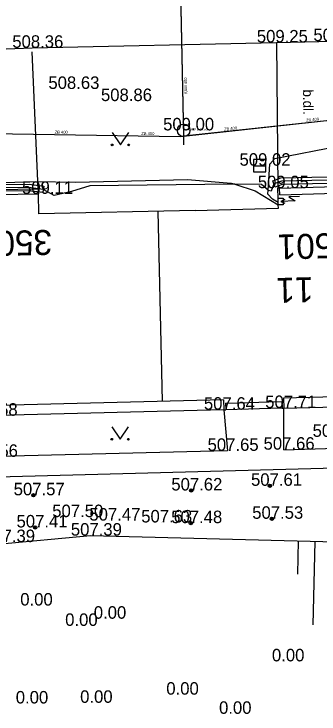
# Model space of a CAD drawing. Extents: x -669642 to -669119, y -1131006 to -1130466.
# Drawn here: x -669468.22 to -669449.88, y -1130587.14 to -1130545.11 of the extents above; entities that cross this region are included whole.
import ezdxf

# ---------------------------------------------------------------- set-up
doc = ezdxf.new("R2010")
doc.units = 0
for name, color, linetype in [('G_Bod_tecka', 7, 'Continuous'), ('G_Bod_vyska', 7, 'Continuous'), ('G_Breh_Teren', 7, 'Continuous'), ('G_Budovy_Objekty', 7, 'Continuous'), ('G_Budovy_vstupy', 7, 'Continuous'), ('G_Cesty_Schody', 7, 'Continuous'), ('G_Cisla_orientacni', 7, 'Continuous'), ('G_Cisla_popisna', 7, 'Continuous'), ('G_Plochy_zpevnene', 7, 'Continuous'), ('G_Popisy_povrchu', 7, 'Continuous'), ('G_Site-kanalizace', 7, 'Continuous'), ('G_Site-Rozvadece', 7, 'Continuous'), ('G_Site-Sloupy', 7, 'Continuous'), ('G_Vyskove_srafy', 7, 'Continuous'), ('G_Z_CHRANICKA-TEPLOVOD_kotovane', 7, 'Continuous'), ('G_Z_ELsilove_podz_kotovane', 7, 'Continuous'), ('G_Z_ELsilove_zrusene', 7, 'Continuous'), ('G_Z_KANAL_podz_kotovane', 7, 'Continuous'), ('G_Zelen-Znacky', 7, 'Continuous'), ('Vrstva 10', 7, 'Continuous'), ('Vrstva 2', 7, 'Continuous'), ('Vrstva 3', 7, 'Continuous'), ('Vrstva 8', 7, 'Continuous')]:
    doc.layers.add(name, color=color, linetype=linetype)

msp = doc.modelspace()

# ---------------------------------------------------------------- linework, layer by layer
at = {"layer": 'G_Bod_tecka'}
for p, q in [((-669467.13, -1130547.14), (-669467.13, -1130547.14)), ((-669452.43, -1130546.82), (-669452.43, -1130546.82)), ((-669464.95, -1130549.61), (-669464.95, -1130549.61)), ((-669461.8, -1130550.34), (-669461.8, -1130550.34)), ((-669458.02, -1130552.1), (-669458.02, -1130552.1)), ((-669453.45, -1130554.22), (-669453.45, -1130554.22)), ((-669466.75, -1130555.91), (-669466.75, -1130555.91)), ((-669452.36, -1130555.57), (-669452.36, -1130555.57)), ((-669455.6, -1130568.87), (-669455.6, -1130568.87)), ((-669451.99, -1130568.77), (-669451.99, -1130568.77)), ((-669455.38, -1130571.34), (-669455.38, -1130571.34)), ((-669452, -1130571.27), (-669452, -1130571.27)), ((-669452.83, -1130573.44), (-669452.83, -1130573.44)), ((-669467.05, -1130574.01), (-669467.05, -1130574.01)), ((-669457.56, -1130573.72), (-669457.56, -1130573.72)), ((-669464.71, -1130575.32), (-669464.71, -1130575.32)), ((-669462.5, -1130575.53), (-669462.5, -1130575.53)), ((-669459.37, -1130575.64), (-669459.37, -1130575.64)), ((-669457.59, -1130575.68), (-669457.59, -1130575.68)), ((-669452.71, -1130575.42), (-669452.71, -1130575.42)), ((-669466.94, -1130575.94), (-669466.94, -1130575.94)), ((-669463.62, -1130576.43), (-669463.62, -1130576.43)), ((-669467.06, -1130580.63), (-669467.06, -1130580.63)), ((-669462.64, -1130581.42), (-669462.64, -1130581.42)), ((-669464.36, -1130581.85), (-669464.36, -1130581.85)), ((-669451.93, -1130583.98), (-669451.93, -1130583.98)), ((-669458.28, -1130585.98), (-669458.28, -1130585.98)), ((-669467.33, -1130586.51), (-669467.33, -1130586.51)), ((-669463.46, -1130586.47), (-669463.46, -1130586.47)), ((-669455.11, -1130587.13), (-669455.11, -1130587.13))]:
    msp.add_line(p, q, dxfattribs=at)
at = {"layer": 'G_Breh_Teren'}
for p, q in [((-669492.68, -1130579.1), (-669463.62, -1130576.43)), ((-669463.62, -1130576.43), (-669445.48, -1130576.9))]:
    msp.add_line(p, q, dxfattribs=at)
at = {"layer": 'G_Budovy_Objekty'}
for p, q in [((-669452.25, -1130555.57), (-669448.86, -1130555.47)), ((-669470.35, -1130555.98), (-669466.75, -1130555.91)), ((-669466.72, -1130557.11), (-669466.75, -1130555.91)), ((-669452.34, -1130556.17), (-669452.36, -1130555.57)), ((-669452.25, -1130555.57), (-669452.36, -1130555.57)), ((-669452.24, -1130555.96), (-669452.25, -1130555.57)), ((-669452.24, -1130555.96), (-669448.84, -1130555.87)), ((-669452.33, -1130556.57), (-669452.34, -1130556.17)), ((-669457.32, -1130556.91), (-669452.32, -1130556.77)), ((-669452.32, -1130556.77), (-669452.33, -1130556.57)), ((-669457.32, -1130556.91), (-669466.72, -1130557.11)), ((-669459.57, -1130556.96), (-669459.3, -1130568.36)), ((-669440.93, -1130567.9), (-669452.01, -1130568.17)), ((-669455.62, -1130568.27), (-669469.9, -1130568.63)), ((-669455.62, -1130568.27), (-669455.6, -1130568.87)), ((-669455.5, -1130568.47), (-669454.72, -1130568.45)), ((-669455.5, -1130568.47), (-669455.49, -1130568.87)), ((-669452.9, -1130568.39), (-669452.11, -1130568.37)), ((-669452.11, -1130568.37), (-669452.1, -1130568.77)), ((-669452.01, -1130568.17), (-669451.99, -1130568.77)), ((-669455.6, -1130568.87), (-669455.49, -1130568.87)), ((-669452.1, -1130568.77), (-669455.49, -1130568.87)), ((-669452.1, -1130568.77), (-669451.99, -1130568.77))]:
    msp.add_line(p, q, dxfattribs=at)
at = {"layer": 'G_Budovy_vstupy'}
msp.add_line((-669454.72, -1130568.45), (-669452.9, -1130568.39), dxfattribs=at)
at = {"layer": 'G_Cesty_Schody'}
for p, q in [((-669470.36, -1130555.68), (-669466.76, -1130555.61)), ((-669466.76, -1130555.61), (-669466.75, -1130555.91))]:
    msp.add_line(p, q, dxfattribs=at)
at = {"layer": 'G_Plochy_zpevnene'}
for p, q in [((-669470.54, -1130547.28), (-669467.13, -1130547.14)), ((-669452.43, -1130546.82), (-669449.03, -1130546.74)), ((-669452.43, -1130546.82), (-669452.36, -1130555.57)), ((-669466.76, -1130555.61), (-669467.12, -1130547.38)), ((-669451.99, -1130568.77), (-669440.42, -1130568.47)), ((-669455.6, -1130568.87), (-669469.88, -1130569.23)), ((-669455.6, -1130568.87), (-669455.38, -1130571.34)), ((-669452, -1130571.27), (-669451.99, -1130568.77)), ((-669452, -1130571.27), (-669441.11, -1130570.94)), ((-669455.38, -1130571.34), (-669469.86, -1130571.7)), ((-669492.23, -1130573.5), (-669446.96, -1130572.31))]:
    msp.add_line(p, q, dxfattribs=at)
msp.add_lwpolyline([(-669467.13, -1130547.14), (-669452.43, -1130546.82)], dxfattribs=at)
at = {"layer": 'G_Site-kanalizace'}
for p, q in [((-669458.02, -1130551.725), (-669458.02, -1130552.975)), ((-669453.825, -1130554.22), (-669453.075, -1130554.22))]:
    msp.add_line(p, q, dxfattribs=at)
msp.add_lwpolyline([(-669453.825, -1130554.594), (-669453.075, -1130554.594), (-669453.075, -1130553.844), (-669453.825, -1130553.844)], close=True, dxfattribs=at)
msp.add_circle((-669458.02, -1130552.1), 0.375, dxfattribs=at)
at = {"layer": 'G_Site-Rozvadece'}
for p, q in [((-669452.34, -1130556.17), (-669452.04, -1130556.16)), ((-669451.937, -1130556.243), (-669452.179, -1130556.36)), ((-669451.305, -1130556.336), (-669452.179, -1130556.36)), ((-669452.179, -1130556.36), (-669451.931, -1130556.463)), ((-669452.04, -1130556.16), (-669452.03, -1130556.56)), ((-669451.061, -1130556.079), (-669451.687, -1130556.096)), ((-669451.687, -1130556.096), (-669451.305, -1130556.336)), ((-669452.03, -1130556.56), (-669452.33, -1130556.57))]:
    msp.add_line(p, q, dxfattribs=at)
at = {"layer": 'G_Site-Sloupy'}
for centre, radius in [((-669457.56, -1130573.72), 0.1), ((-669452.83, -1130573.44), 0.1), ((-669452.83, -1130573.44), 0.0348), ((-669467.05, -1130574.01), 0.1), ((-669467.05, -1130574.01), 0.0348), ((-669457.56, -1130573.72), 0.0348), ((-669457.59, -1130575.68), 0.1), ((-669457.59, -1130575.68), 0.0348), ((-669452.71, -1130575.42), 0.1), ((-669452.71, -1130575.42), 0.0348), ((-669466.94, -1130575.94), 0.1), ((-669466.94, -1130575.94), 0.0348)]:
    msp.add_circle(centre, radius, dxfattribs=at)
at = {"layer": 'G_Vyskove_srafy'}
for p, q in [((-669451.13, -1130576.75), (-669451.18, -1130578.75)), ((-669450.13, -1130576.78), (-669450.26, -1130581.78))]:
    msp.add_line(p, q, dxfattribs=at)
at = {"layer": 'G_Z_CHRANICKA-TEPLOVOD_kotovane'}
for points in [[(-669445.965, -1130555.029), (-669449.38, -1130555.29), (-669452.104, -1130555.349), (-669452.534, -1130555.499), (-669452.666, -1130555.121), (-669452.176, -1130554.951), (-669449.4, -1130554.89), (-669445.995, -1130554.631)], [(-669466.488, -1130555.838), (-669467.333, -1130555.72), (-669470.01, -1130555.74), (-669470.583, -1130555.912), (-669470.697, -1130555.528), (-669470.07, -1130555.34), (-669467.307, -1130555.32), (-669466.432, -1130555.442)]]:
    msp.add_lwpolyline(points, close=True, dxfattribs=at)
at = {"layer": 'G_Z_ELsilove_podz_kotovane'}
msp.add_lwpolyline([(-669449.39, -1130555.09), (-669452.14, -1130555.15), (-669452.6, -1130555.31), (-669452.76, -1130555.74), (-669452.94, -1130555.7), (-669452.945, -1130555.696), (-669453.34, -1130555.35), (-669454.949, -1130555.331), (-669455.03, -1130555.33), (-669463.66, -1130555.43), (-669464.76, -1130555.77), (-669465.8, -1130556.01), (-669466.46, -1130555.64), (-669467.32, -1130555.52), (-669470.04, -1130555.54)], dxfattribs=at)
at = {"layer": 'G_Z_ELsilove_zrusene'}
for points in [[(-669452.329, -1130556.553), (-669452.332, -1130556.43), (-669452.675, -1130556.222), (-669452.959, -1130555.922), (-669452.945, -1130555.696), (-669452.844, -1130554.124), (-669452.528, -1130553.786), (-669448.62, -1130553.026), (-669446.206, -1130551.679), (-669440.57, -1130549.085), (-669438.209, -1130547.837), (-669436.586, -1130547.388), (-669434.856, -1130546.624), (-669434.721, -1130546.41), (-669434.242, -1130545.651), (-669433.821, -1130543.725)], [(-669452.329, -1130556.553), (-669452.332, -1130556.43), (-669452.675, -1130556.222), (-669452.959, -1130555.922), (-669452.945, -1130555.696), (-669452.844, -1130554.124), (-669452.528, -1130553.786), (-669448.62, -1130553.026), (-669446.206, -1130551.679), (-669440.57, -1130549.085), (-669438.209, -1130547.837), (-669436.586, -1130547.388), (-669434.856, -1130546.624), (-669434.721, -1130546.41), (-669434.242, -1130545.651), (-669433.821, -1130543.725)], [(-669470.099, -1130555.269), (-669466.907, -1130555.171), (-669464.526, -1130555.212), (-669457.786, -1130555.043), (-669455.155, -1130555.264), (-669454.949, -1130555.331), (-669453.722, -1130555.729), (-669452.328, -1130556.573), (-669452.329, -1130556.553)], [(-669470.099, -1130555.269), (-669466.907, -1130555.171), (-669464.526, -1130555.212), (-669457.786, -1130555.043), (-669455.155, -1130555.264), (-669454.949, -1130555.331), (-669453.722, -1130555.729), (-669452.328, -1130556.573), (-669452.329, -1130556.553)]]:
    msp.add_lwpolyline(points, dxfattribs=at)
at = {"layer": 'G_Z_KANAL_podz_kotovane'}
msp.add_line((-669443.08, -1130550.84), (-669458.02, -1130552.46), dxfattribs=at)
for points in [[(-669458.7, -1130519.73), (-669458.64, -1130522.68), (-669458.02, -1130552.46)], [(-669458.02, -1130552.46), (-669458.22, -1130552.48), (-669473.35, -1130552.24)]]:
    msp.add_lwpolyline(points, dxfattribs=at)
at = {"layer": 'G_Zelen-Znacky'}
for p, q in [((-669462.32, -1130552.22), (-669461.82, -1130552.97)), ((-669461.82, -1130552.97), (-669461.32, -1130552.22)), ((-669462.34, -1130569.89), (-669461.84, -1130570.64)), ((-669461.84, -1130570.64), (-669461.34, -1130569.89))]:
    msp.add_line(p, q, dxfattribs=at)
for centre in [(-669462.32, -1130552.97), (-669461.32, -1130552.97), (-669462.34, -1130570.64), (-669461.34, -1130570.64)]:
    msp.add_circle(centre, 0.05, dxfattribs=at)
at = {"layer": 'Vrstva 10'}
msp.add_line((-669443.085, -1130550.836), (-669458.023, -1130552.455), dxfattribs=at)
for points in [[(-669458.7, -1130519.73), (-669458.642, -1130522.681), (-669458.023, -1130552.455)], [(-669458.023, -1130552.455), (-669458.221, -1130552.477), (-669473.347, -1130552.238)]]:
    msp.add_lwpolyline(points, dxfattribs=at)
at = {"layer": 'Vrstva 8'}
msp.add_line((-669458.023, -1130552.455), (-669458.023, -1130552.455), dxfattribs=at)

# ---------------------------------------------------------------- texts
at = {"layer": 'G_Bod_vyska'}
for s, p in [('509.25', (-669453.618, -1130546.82)), ('509.48', (-669450.218, -1130546.74)), ('508.36', (-669468.319, -1130547.14)), ('508.63', (-669466.149, -1130549.61)), ('508.86', (-669462.989, -1130550.34)), ('509.00', (-669459.251, -1130552.1)), ('509.02', (-669454.659, -1130554.22)), ('509.05', (-669453.559, -1130555.57)), ('509.11', (-669467.734, -1130555.91)), ('507.64', (-669456.799, -1130568.87)), ('507.71', (-669453.114, -1130568.77)), ('507.58', (-669471.066, -1130569.23)), ('507.78', (-669450.266, -1130570.5)), ('507.65', (-669456.579, -1130571.34)), ('507.66', (-669453.213, -1130571.27)), ('507.56', (-669471.049, -1130571.7)), ('507.61', (-669453.968, -1130573.44)), ('507.62', (-669458.759, -1130573.72)), ('507.57', (-669468.236, -1130574.01)), ('507.50', (-669465.917, -1130575.32)), ('507.47', (-669463.686, -1130575.53)), ('507.63', (-669460.569, -1130575.64)), ('507.53', (-669453.896, -1130575.42)), ('507.41', (-669468.064, -1130575.94)), ('507.48', (-669458.766, -1130575.68)), ('507.39', (-669464.798, -1130576.43)), ('507.39', (-669470.018, -1130576.82)), ('0.00', (-669467.84, -1130580.63)), ('0.00', (-669463.42, -1130581.42)), ('0.00', (-669465.14, -1130581.85)), ('0.00', (-669452.71, -1130583.98)), ('0.00', (-669459.06, -1130585.98)), ('0.00', (-669468.11, -1130586.51)), ('0.00', (-669464.24, -1130586.47)), ('0.00', (-669455.89, -1130587.13))]:
    msp.add_text(s, height=0.75, dxfattribs=at).set_placement(p)
at = {"layer": 'G_Cisla_orientacni'}
msp.add_text('11', height=1.5, rotation=181.5776, dxfattribs=at).set_placement((-669450.234, -1130560.906))
at = {"layer": 'G_Cisla_popisna'}
for s, rotation, p in [('3502', 181.2431, (-669465.943, -1130558.07)), ('3501', 181.5776, (-669447.928, -1130558.236))]:
    msp.add_text(s, height=1.5, rotation=rotation, dxfattribs=at).set_placement(p)
at = {"layer": 'G_Popisy_povrchu'}
msp.add_text('b.dl.', height=0.6, rotation=270.511, dxfattribs=at).set_placement((-669450.841, -1130549.645))
at = {"layer": 'Vrstva 2'}
msp.add_text('509.02 (505.56)', height=0.13163, dxfattribs=at).set_placement((-669457.817, -1130552.103))
at = {"layer": 'Vrstva 3'}
for s, rotation, p in [('KAM 400', 91.1895, (-669457.8, -1130549.919)), ('ZB 400', 6.1991, (-669450.649, -1130551.585)), ('ZB 400', 359.1074, (-669465.771, -1130552.287)), ('ZB 400', 6.1833, (-669455.577, -1130552.12)), ('ZB 400', 359.0871, (-669460.56, -1130552.369))]:
    msp.add_text(s, height=0.1755, rotation=rotation, dxfattribs=at).set_placement(p)

doc.saveas('drawing.dxf')
